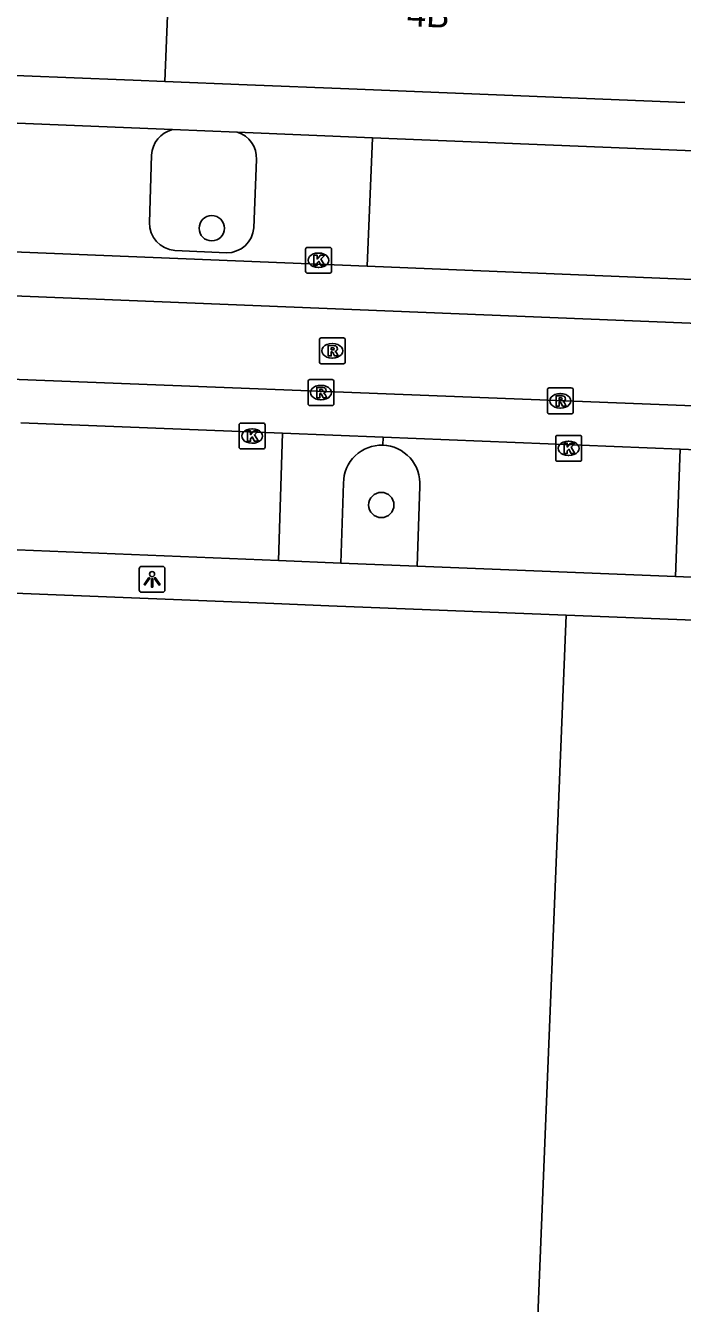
# Model space of a CAD drawing. Extents: x 160732 to 162105, y 387428 to 388479.
# Drawn here: x 161583.96 to 161609.33, y 387519.93 to 387569.35 of the extents above; entities that cross this region are included whole.
import ezdxf

# ---------------------------------------------------------------- set-up
doc = ezdxf.new("R2010")
doc.units = 0
for name, color, linetype in [('IMGEO_Boom', 7, 'Continuous'), ('IMGEO_Kolk', 7, 'Continuous'), ('IMGEO_Lichtpunt', 7, 'Continuous'), ('IMGEO_Muur', 7, 'Continuous'), ('IMGEO_Pand', 7, 'Continuous'), ('IMGEO_Pand_nummerreeks', 7, 'Continuous'), ('IMGEO_Parkeervlak_open', 7, 'Continuous'), ('IMGEO_Rijbaan_lokaal_gesloten', 7, 'Continuous'), ('IMGEO_Rijbaan_lokaal_open', 7, 'Continuous'), ('IMGEO_Rioolput', 7, 'Continuous'), ('IMGEO_Voetpad_open', 7, 'Continuous')]:
    doc.layers.add(name, color=color, linetype=linetype)

msp = doc.modelspace()

# ---------------------------------------------------------------- linework, layer by layer
at = {"layer": 'IMGEO_Boom'}
for centre in [(161591.147, 387561.507), (161597.698, 387550.805)]:
    msp.add_circle(centre, 0.489, dxfattribs=at)
at = {"layer": 'IMGEO_Kolk'}
for p, q in [((161594.773, 387559.843), (161594.773, 387560.695)), ((161594.848, 387560.769), (161595.7, 387560.769)), ((161595.774, 387560.695), (161595.774, 387559.843)), ((161595.261, 387560.549), (161595.286, 387560.549)), ((161595.7, 387559.769), (161594.848, 387559.769)), ((161595.284, 387559.989), (161595.259, 387559.989)), ((161592.205, 387553.047), (161592.205, 387553.899)), ((161592.28, 387553.973), (161593.132, 387553.973)), ((161592.693, 387553.753), (161592.718, 387553.753)), ((161593.206, 387553.899), (161593.206, 387553.047)), ((161604.435, 387552.571), (161604.435, 387553.423)), ((161604.51, 387553.497), (161605.362, 387553.497)), ((161604.923, 387553.277), (161604.948, 387553.277)), ((161605.436, 387553.423), (161605.436, 387552.571)), ((161593.132, 387552.973), (161592.28, 387552.973)), ((161592.716, 387553.193), (161592.691, 387553.193)), ((161604.946, 387552.717), (161604.921, 387552.717)), ((161605.362, 387552.497), (161604.51, 387552.497))]:
    msp.add_line(p, q, dxfattribs=at)
for points in [[(161594.773, 387559.843), (161594.773, 387560.695)], [(161594.848, 387560.769), (161595.7, 387560.769)], [(161595.774, 387560.695), (161595.774, 387559.843)], [(161595.094, 387560.469), (161595.217, 387560.469), (161595.217, 387560.318), (161595.347, 387560.469), (161595.511, 387560.469), (161595.365, 387560.318), (161595.518, 387560.069), (161595.366, 387560.069), (161595.281, 387560.233), (161595.217, 387560.166), (161595.217, 387560.069), (161595.094, 387560.069), (161595.094, 387560.469)], [(161595.7, 387559.769), (161594.848, 387559.769)], [(161592.205, 387553.047), (161592.205, 387553.899)], [(161592.28, 387553.973), (161593.132, 387553.973)], [(161593.206, 387553.899), (161593.206, 387553.047)], [(161592.526, 387553.673), (161592.649, 387553.673), (161592.649, 387553.522), (161592.779, 387553.673), (161592.943, 387553.673), (161592.797, 387553.522), (161592.95, 387553.273), (161592.798, 387553.273), (161592.713, 387553.437), (161592.649, 387553.37), (161592.649, 387553.273), (161592.526, 387553.273), (161592.526, 387553.673)], [(161604.435, 387552.571), (161604.435, 387553.423)], [(161604.51, 387553.497), (161605.362, 387553.497)], [(161605.436, 387553.423), (161605.436, 387552.571)], [(161593.132, 387552.973), (161592.28, 387552.973)], [(161604.756, 387553.197), (161604.879, 387553.197), (161604.879, 387553.046), (161605.009, 387553.197), (161605.173, 387553.197), (161605.027, 387553.046), (161605.18, 387552.797), (161605.028, 387552.797), (161604.943, 387552.961), (161604.879, 387552.894), (161604.879, 387552.797), (161604.756, 387552.797), (161604.756, 387553.197)], [(161605.362, 387552.497), (161604.51, 387552.497)]]:
    msp.add_lwpolyline(points, dxfattribs=at)
for centre, start, end in [((161594.85, 387560.693), 91.552, 178.448), ((161594.85, 387560.693), 91.552, 178.448), ((161595.698, 387560.693), 1.552, 88.448), ((161595.698, 387560.693), 1.552, 88.448), ((161594.85, 387559.845), 181.552, 268.448), ((161594.85, 387559.845), 181.552, 268.448), ((161595.698, 387559.845), 271.552, 358.448), ((161595.698, 387559.845), 271.552, 358.448), ((161592.282, 387553.897), 91.552, 178.448), ((161592.282, 387553.897), 91.552, 178.448), ((161593.13, 387553.897), 1.552, 88.448), ((161593.13, 387553.897), 1.552, 88.448), ((161604.512, 387553.421), 91.552, 178.448), ((161604.512, 387553.421), 91.552, 178.448), ((161605.36, 387553.421), 1.552, 88.448), ((161605.36, 387553.421), 1.552, 88.448), ((161592.282, 387553.049), 181.552, 268.448), ((161592.282, 387553.049), 181.552, 268.448), ((161593.13, 387553.049), 271.552, 358.448), ((161593.13, 387553.049), 271.552, 358.448), ((161604.512, 387552.573), 181.552, 268.448), ((161604.512, 387552.573), 181.552, 268.448), ((161605.36, 387552.573), 271.552, 358.448), ((161605.36, 387552.573), 271.552, 358.448)]:
    msp.add_arc(centre, 0.0765, start, end, dxfattribs=at)
for centre, major_axis, ratio, start_param, end_param in [((161595.26, 387560.269), (-0.387, 0.002), 0.722429, 4.712389, 7.853982), ((161595.285, 387560.269), (-0.39, 0.002), 0.717154, 1.570796, 4.712389), ((161592.692, 387553.473), (-0.387, 0.002), 0.722429, 4.712389, 7.853982), ((161592.717, 387553.473), (-0.39, 0.002), 0.717154, 1.570796, 4.712389), ((161604.922, 387552.997), (-0.387, 0.002), 0.722429, 4.712389, 7.853982), ((161604.947, 387552.997), (-0.39, 0.002), 0.717154, 1.570796, 4.712389)]:
    msp.add_ellipse(centre, major_axis=major_axis, ratio=ratio, start_param=start_param, end_param=end_param, dxfattribs=at)
at = {"layer": 'IMGEO_Lichtpunt'}
for p, q in [((161588.343, 387548.334), (161588.343, 387547.527)), ((161588.343, 387548.334), (161588.343, 387547.527)), ((161589.245, 387548.429), (161588.437, 387548.429)), ((161589.245, 387548.429), (161588.437, 387548.429)), ((161589.339, 387547.527), (161589.339, 387548.334)), ((161589.339, 387547.527), (161589.339, 387548.334)), ((161588.437, 387547.433), (161589.245, 387547.433)), ((161588.437, 387547.433), (161589.245, 387547.433))]:
    msp.add_line(p, q, dxfattribs=at)
for points in [[(161588.717, 387547.998), (161588.756, 387547.97), (161588.568, 387547.708), (161588.53, 387547.735), (161588.717, 387547.998)], [(161588.819, 387547.95), (161588.866, 387547.95), (161588.866, 387547.628), (161588.819, 387547.628), (161588.819, 387547.95)], [(161588.929, 387547.97), (161588.967, 387547.997), (161589.154, 387547.735), (161589.115, 387547.707), (161588.929, 387547.97)]]:
    msp.add_lwpolyline(points, dxfattribs=at)
msp.add_circle((161588.842, 387548.132), 0.0994, dxfattribs=at)
for centre, start, end in [((161588.437, 387548.334), 90, 180), ((161588.437, 387548.334), 90, 180), ((161589.245, 387548.334), 0, 90), ((161589.245, 387548.334), 0, 90), ((161588.437, 387547.527), 180, 270), ((161588.437, 387547.527), 180, 270), ((161589.245, 387547.527), 270, 0), ((161589.245, 387547.527), 270, 360)]:
    msp.add_arc(centre, 0.0946, start, end, dxfattribs=at)
at = {"layer": 'IMGEO_Muur'}
for points in [[(161588.106, 387567.23), (161587.779, 387567.243)], [(161589.337, 387567.18), (161588.106, 387567.23)]]:
    msp.add_lwpolyline(points, dxfattribs=at)
at = {"layer": 'IMGEO_Pand'}
for points in [[(161589.337, 387567.18), (161590.087, 387585.705)], [(161609.419, 387566.367), (161596.439, 387566.893), (161592.518, 387567.051), (161589.337, 387567.18)], [(161604.837, 387546.543), (161595.675, 387546.908), (161593.546, 387546.993), (161584.166, 387547.367), (161578.31, 387547.602)], [(161603.717, 387518.799), (161604.837, 387546.543)]]:
    msp.add_lwpolyline(points, dxfattribs=at)
at = {"layer": 'IMGEO_Parkeervlak_open'}
msp.add_lwpolyline([(161599.08, 387548.44), (161599.183, 387551.523)], dxfattribs=at)
msp.add_arc((161597.695, 387551.63), 1.492, 355.9017, 87.7428, dxfattribs=at)
at = {"layer": 'IMGEO_Rijbaan_lokaal_gesloten'}
for points in [[(161672.176, 387556.985), (161672.099, 387555.312), (161558.294, 387559.907), (161529.19, 387561.128), (161529.281, 387562.792)], [(161529.058, 387556.206), (161529.118, 387557.878), (161583.046, 387555.682), (161623.924, 387554.084), (161671.968, 387552.174), (161671.874, 387550.474)]]:
    msp.add_lwpolyline(points, dxfattribs=at)
at = {"layer": 'IMGEO_Rijbaan_lokaal_open'}
for points in [[(161597.153, 387560.038), (161582.837, 387560.616)], [(161612.123, 387559.433), (161611.597, 387559.454), (161597.153, 387560.038)], [(161583.768, 387553.984), (161593.875, 387553.582)], [(161593.875, 387553.582), (161597.768, 387553.427)], [(161597.768, 387553.427), (161609.242, 387552.971)], [(161609.242, 387552.971), (161617.359, 387552.648)]]:
    msp.add_lwpolyline(points, dxfattribs=at)
at = {"layer": 'IMGEO_Rioolput'}
for p, q in [((161595.305, 387556.343), (161595.305, 387557.195)), ((161595.38, 387557.269), (161596.232, 387557.269)), ((161596.306, 387557.195), (161596.306, 387556.343)), ((161595.793, 387557.049), (161595.818, 387557.049)), ((161596.232, 387556.269), (161595.38, 387556.269)), ((161595.816, 387556.489), (161595.791, 387556.489)), ((161594.866, 387554.727), (161594.866, 387555.579)), ((161594.941, 387555.653), (161595.793, 387555.653)), ((161595.354, 387555.433), (161595.379, 387555.433)), ((161595.867, 387555.579), (161595.867, 387554.727)), ((161604.112, 387554.405), (161604.112, 387555.257)), ((161604.187, 387555.331), (161605.039, 387555.331)), ((161605.113, 387555.257), (161605.113, 387554.405)), ((161595.377, 387554.873), (161595.352, 387554.873)), ((161604.6, 387555.111), (161604.625, 387555.111)), ((161595.793, 387554.653), (161594.941, 387554.653)), ((161605.039, 387554.331), (161604.187, 387554.331)), ((161604.623, 387554.551), (161604.598, 387554.551))]:
    msp.add_line(p, q, dxfattribs=at)
for points in [[(161595.305, 387556.343), (161595.305, 387557.195)], [(161595.38, 387557.269), (161596.232, 387557.269)], [(161596.306, 387557.195), (161596.306, 387556.343)], [(161595.894, 387556.967), (161595.642, 387556.969), (161595.642, 387556.569)], [(161595.642, 387556.569), (161595.766, 387556.569), (161595.766, 387556.731), (161595.777, 387556.731)], [(161595.82, 387556.888), (161595.766, 387556.888), (161595.766, 387556.807)], [(161595.766, 387556.807), (161595.818, 387556.807)], [(161595.824, 387556.702), (161595.895, 387556.569), (161596.035, 387556.569), (161595.97, 387556.695)], [(161596.232, 387556.269), (161595.38, 387556.269)], [(161594.866, 387554.727), (161594.866, 387555.579)], [(161594.941, 387555.653), (161595.793, 387555.653)], [(161595.455, 387555.351), (161595.203, 387555.353), (161595.203, 387554.953)], [(161595.381, 387555.272), (161595.327, 387555.272), (161595.327, 387555.191)], [(161595.327, 387555.191), (161595.379, 387555.191)], [(161595.867, 387555.579), (161595.867, 387554.727)], [(161604.112, 387554.405), (161604.112, 387555.257)], [(161604.187, 387555.331), (161605.039, 387555.331)], [(161605.113, 387555.257), (161605.113, 387554.405)], [(161595.203, 387554.953), (161595.327, 387554.953), (161595.327, 387555.115), (161595.338, 387555.115)], [(161595.385, 387555.086), (161595.456, 387554.953), (161595.596, 387554.953), (161595.531, 387555.079)], [(161604.701, 387555.029), (161604.449, 387555.031), (161604.449, 387554.631)], [(161604.449, 387554.631), (161604.573, 387554.631), (161604.573, 387554.793), (161604.584, 387554.793)], [(161604.627, 387554.95), (161604.573, 387554.95), (161604.573, 387554.869)], [(161604.573, 387554.869), (161604.625, 387554.869)], [(161604.631, 387554.764), (161604.702, 387554.631), (161604.842, 387554.631), (161604.777, 387554.757)], [(161595.793, 387554.653), (161594.941, 387554.653)], [(161605.039, 387554.331), (161604.187, 387554.331)]]:
    msp.add_lwpolyline(points, dxfattribs=at)
for centre, radius, start, end in [((161595.382, 387557.193), 0.0765, 91.552, 178.448), ((161595.382, 387557.193), 0.0765, 91.552, 178.448), ((161596.23, 387557.193), 0.0765, 1.552, 88.448), ((161596.23, 387557.193), 0.0765, 1.552, 88.448), ((161595.776, 387556.678), 0.0533, 26.0293, 88.6989), ((161595.802, 387556.996), 0.19, 274.7715, 282.9687), ((161595.826, 387556.792), 0.0964, 77.0061, 93.1865), ((161595.84, 387556.849), 0.0378, 276.6634, 79.6772), ((161595.893, 387556.857), 0.109, 350.3612, 89.416), ((161595.891, 387556.857), 0.112, 277.5842, 350.9817), ((161595.875, 387556.642), 0.108, 29.5134, 73.7905), ((161595.382, 387556.345), 0.0765, 181.552, 268.448), ((161595.382, 387556.345), 0.0765, 181.552, 268.448), ((161596.23, 387556.345), 0.0765, 271.552, 358.448), ((161596.23, 387556.345), 0.0765, 271.552, 358.448), ((161594.943, 387555.577), 0.0765, 91.552, 178.448), ((161594.943, 387555.577), 0.0765, 91.552, 178.448), ((161595.363, 387555.38), 0.19, 274.7715, 282.9687), ((161595.387, 387555.176), 0.0964, 77.0061, 93.1865), ((161595.401, 387555.233), 0.0378, 276.6634, 79.6772), ((161595.454, 387555.241), 0.109, 350.3612, 89.416), ((161595.452, 387555.241), 0.112, 277.5842, 350.9817), ((161595.791, 387555.577), 0.0765, 1.552, 88.448), ((161595.791, 387555.577), 0.0765, 1.552, 88.448), ((161604.189, 387555.255), 0.0765, 91.552, 178.448), ((161604.189, 387555.255), 0.0765, 91.552, 178.448), ((161605.037, 387555.255), 0.0765, 1.552, 88.448), ((161605.037, 387555.255), 0.0765, 1.552, 88.448), ((161594.943, 387554.729), 0.0765, 181.552, 268.448), ((161594.943, 387554.729), 0.0765, 181.552, 268.448), ((161595.337, 387555.062), 0.0533, 26.0293, 88.6989), ((161595.436, 387555.026), 0.108, 29.5134, 73.7905), ((161595.791, 387554.729), 0.0765, 271.552, 358.448), ((161595.791, 387554.729), 0.0765, 271.552, 358.448), ((161604.583, 387554.74), 0.0533, 26.0293, 88.6989), ((161604.609, 387555.058), 0.19, 274.7715, 282.9687), ((161604.633, 387554.854), 0.0964, 77.0061, 93.1865), ((161604.647, 387554.911), 0.0378, 276.6634, 79.6772), ((161604.7, 387554.919), 0.109, 350.3612, 89.416), ((161604.698, 387554.919), 0.112, 277.5842, 350.9817), ((161604.682, 387554.704), 0.108, 29.5134, 73.7905), ((161604.189, 387554.407), 0.0765, 181.552, 268.448), ((161604.189, 387554.407), 0.0765, 181.552, 268.448), ((161605.037, 387554.407), 0.0765, 271.552, 358.448), ((161605.037, 387554.407), 0.0765, 271.552, 358.448)]:
    msp.add_arc(centre, radius, start, end, dxfattribs=at)
for centre, major_axis, ratio, start_param, end_param in [((161595.792, 387556.769), (-0.387, 0.002), 0.722429, 4.712389, 7.853982), ((161595.817, 387556.769), (-0.39, 0.002), 0.717154, 1.570796, 4.712389), ((161595.353, 387555.153), (-0.387, 0.002), 0.722429, 4.712389, 7.853982), ((161595.378, 387555.153), (-0.39, 0.002), 0.717154, 1.570796, 4.712389), ((161604.599, 387554.831), (-0.387, 0.002), 0.722429, 4.712389, 7.853982), ((161604.624, 387554.831), (-0.39, 0.002), 0.717154, 1.570796, 4.712389)]:
    msp.add_ellipse(centre, major_axis=major_axis, ratio=ratio, start_param=start_param, end_param=end_param, dxfattribs=at)
at = {"layer": 'IMGEO_Voetpad_open'}
for points in [[(161589.337, 387567.18), (161588.106, 387567.23), (161587.779, 387567.243), (161583.892, 387567.399), (161583.418, 387567.418), (161576.997, 387567.677), (161576.688, 387567.689), (161574.688, 387567.769), (161574.575, 387567.774), (161571.905, 387567.881), (161569.798, 387567.966), (161561.63, 387568.294), (161557.034, 387568.476)], [(161589.626, 387565.322), (161582.993, 387565.591)], [(161592.133, 387565.22), (161589.626, 387565.322)], [(161597.353, 387565.009), (161592.133, 387565.22)], [(161597.153, 387560.038), (161597.353, 387565.009)], [(161612.295, 387564.403), (161597.353, 387565.009)], [(161588.821, 387564.339), (161588.748, 387561.731)], [(161592.772, 387561.528), (161592.873, 387564.172)], [(161589.717, 387560.648), (161591.715, 387560.558)], [(161593.875, 387553.582), (161593.723, 387548.657)], [(161597.754, 387553.12), (161597.768, 387553.427)], [(161609.242, 387552.971), (161609.063, 387548.036)], [(161596.238, 387551.655), (161596.132, 387548.559)], [(161583.624, 387549.066), (161593.723, 387548.657)], [(161593.723, 387548.657), (161596.132, 387548.559)], [(161596.132, 387548.559), (161599.08, 387548.44)], [(161599.08, 387548.44), (161609.063, 387548.036)], [(161609.063, 387548.036), (161617.17, 387547.708)], [(161634.906, 387545.348), (161630.24, 387545.534), (161629.592, 387545.56), (161624.95, 387545.744), (161619.918, 387545.944), (161617.014, 387546.06), (161611.738, 387546.27), (161604.837, 387546.543)]]:
    msp.add_lwpolyline(points, dxfattribs=at)
for centre, radius, start, end in [((161589.881, 387564.292), 1.061, 103.8959, 177.4745), ((161591.848, 387564.234), 1.027, 356.5658, 73.8865), ((161589.8, 387561.698), 1.053, 178.1859, 265.4545), ((161591.728, 387561.605), 1.047, 269.2803, 355.8044), ((161597.714, 387551.645), 1.476, 88.4294, 179.6103)]:
    msp.add_arc(centre, radius, start, end, dxfattribs=at)

# ---------------------------------------------------------------- texts
at = {"layer": 'IMGEO_Pand_nummerreeks'}
msp.add_text('4B', height=1, rotation=357.6817, dxfattribs=at).set_placement((161598.676, 387569.324))

doc.saveas('drawing.dxf')
